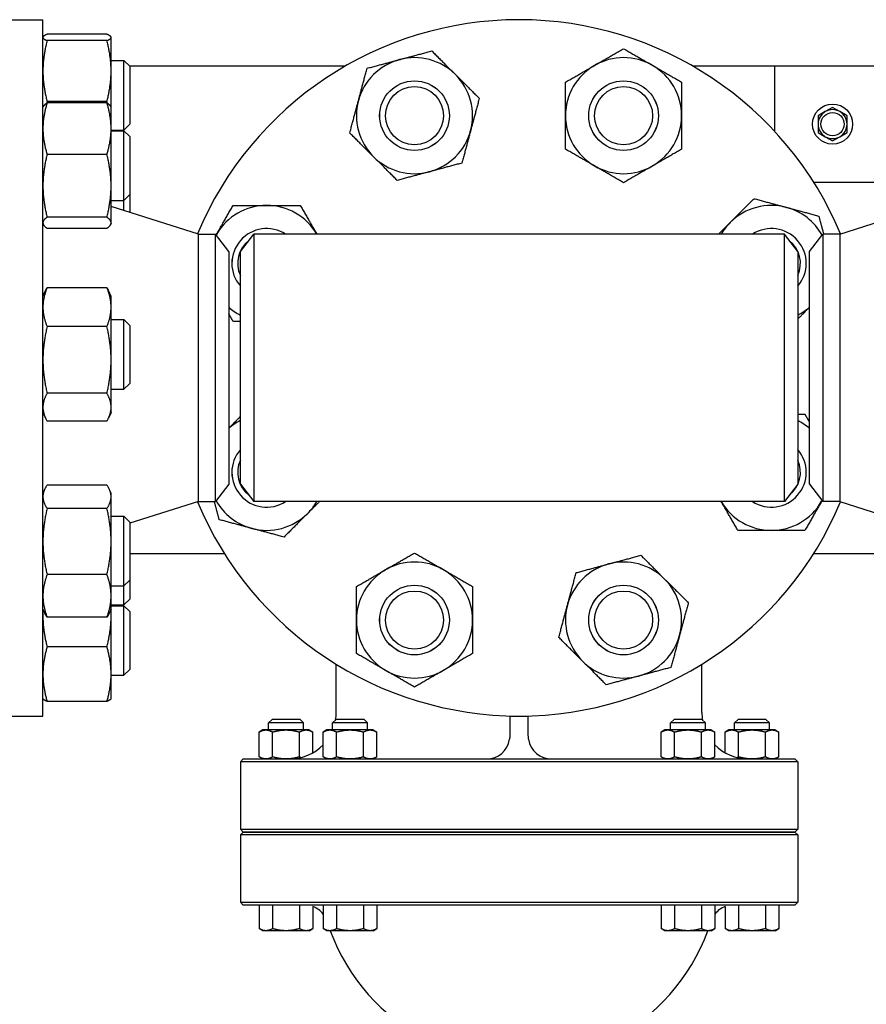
# Model space of a CAD drawing. Header units: inches. Extents: x 5 to 1128, y -85 to 748.
# Tile 623 of 656: x 569.34 to 578.46, y 687.58 to 698.19. Entities that reach past the tile are written whole.
import ezdxf

# ---------------------------------------------------------------- set-up
doc = ezdxf.new("R2010")
doc.units = ezdxf.units.IN
doc.header["$LTSCALE"] = 32
doc.header["$MEASUREMENT"] = 0
doc.layers.add('Visible (ANSI)', color=7, linetype='Continuous', lineweight=30)

msp = doc.modelspace()

# ---------------------------------------------------------------- linework, layer by layer
at = {"layer": 'Visible (ANSI)'}
for p, q in [((568.65313, 698.18978), (569.59313, 698.18978)), ((569.59313, 690.68978), (569.59313, 698.18978)), ((570.28205, 698.03253), (569.63822, 698.03253)), ((569.59313, 698.00121), (569.59444, 698.00402)), ((570.28205, 697.9643), (569.63822, 697.9643)), ((570.32713, 698.00121), (570.32582, 698.00402)), ((570.32713, 697.99841), (570.32713, 698.00121)), ((570.32713, 697.63614), (570.32713, 697.99841)), ((570.32713, 697.75121), (570.46563, 697.75121)), ((570.46563, 697.00121), (570.46563, 697.75121)), ((570.52813, 697.68871), (570.46563, 697.75121)), ((570.32713, 697.24353), (570.32713, 697.63614)), ((572.8473, 697.68978), (570.52707, 697.68978)), ((570.52813, 697.68871), (570.52813, 697.06371)), ((579.10913, 697.68978), (576.58896, 697.68978)), ((577.46813, 697.68978), (577.46813, 696.98929)), ((570.28205, 697.30798), (569.63822, 697.30798)), ((570.28205, 697.29485), (569.63822, 697.29485)), ((569.59313, 697.24353), (569.59725, 697.25236)), ((570.32713, 697.24353), (570.32302, 697.25236)), ((570.32713, 697.01671), (570.32713, 697.24353)), ((578.01513, 697.19988), (577.93713, 697.15485)), ((578.09313, 697.24491), (578.01513, 697.19988)), ((578.17113, 697.19988), (578.09313, 697.24491)), ((578.24913, 697.15485), (578.17113, 697.19988)), ((577.93713, 697.15485), (577.93713, 697.06478)), ((578.24913, 697.06478), (578.24913, 697.15485)), ((570.32713, 696.40042), (570.32713, 697.01671)), ((570.32713, 697.00121), (570.46563, 697.00121)), ((570.32713, 696.99353), (570.46563, 696.99353)), ((570.52813, 697.06371), (570.46563, 697.00121)), ((570.46563, 696.24353), (570.46563, 696.99353)), ((570.52813, 696.93103), (570.46563, 696.99353)), ((577.93713, 697.06478), (577.93713, 696.97471)), ((577.93713, 696.97471), (578.01513, 696.92968)), ((578.17113, 696.92968), (578.24913, 696.97471)), ((578.24913, 696.97471), (578.24913, 697.06478)), ((570.52813, 696.93103), (570.52813, 696.30603)), ((578.01513, 696.92968), (578.09313, 696.88465)), ((578.09313, 696.88465), (578.17113, 696.92968)), ((570.28205, 696.73858), (569.63822, 696.73858)), ((577.89028, 696.43978), (579.7133, 696.43978)), ((570.32713, 696.00224), (570.32713, 696.40042)), ((570.32713, 696.24353), (570.46563, 696.24353)), ((570.52813, 696.30603), (570.46563, 696.24353)), ((570.46563, 696.13343), (570.46563, 696.24353)), ((570.52813, 696.30603), (570.52813, 696.11363)), ((571.26647, 695.87978), (570.32713, 696.1773)), ((578.1698, 695.87978), (579.10913, 696.1773)), ((570.28205, 696.06226), (569.63822, 696.06226)), ((569.59313, 695.99353), (569.59725, 695.9847)), ((570.28205, 695.94221), (569.63822, 695.94221)), ((570.32713, 695.99353), (570.32302, 695.9847)), ((570.32713, 695.99353), (570.32713, 696.00224)), ((571.26647, 692.99978), (571.26647, 695.87978)), ((571.26647, 695.87978), (571.44926, 695.87978)), ((571.44926, 692.99978), (571.44926, 695.87978)), ((571.59313, 695.69228), (571.44926, 695.87978)), ((571.71813, 695.69228), (571.86201, 695.87978)), ((571.86201, 695.87978), (571.86201, 692.99978)), ((577.57426, 695.87978), (571.86201, 695.87978)), ((577.57426, 692.99978), (577.57426, 695.87978)), ((577.71813, 695.69228), (577.57426, 695.87978)), ((577.84313, 695.69228), (577.98701, 695.87978)), ((578.1698, 695.87978), (577.98701, 695.87978)), ((577.98701, 695.87978), (577.98701, 692.99978)), ((578.1698, 695.87978), (578.1698, 692.99978)), ((571.59313, 695.69228), (571.59313, 693.18728)), ((571.71813, 693.18728), (571.71813, 695.69228)), ((577.71813, 695.69228), (577.71813, 693.18728)), ((577.84313, 693.18728), (577.84313, 695.69228)), ((569.59313, 695.20957), (569.62216, 695.27182)), ((570.28205, 695.30302), (569.63822, 695.30302)), ((570.32713, 695.20957), (570.2981, 695.27182)), ((570.32713, 695.09386), (570.32713, 695.20957)), ((570.32713, 694.52548), (570.32713, 695.09386)), ((570.32713, 694.95957), (570.46563, 694.95957)), ((570.46563, 694.20957), (570.46563, 694.95957)), ((570.52813, 694.89707), (570.46563, 694.95957)), ((570.28205, 694.88471), (569.63822, 694.88471)), ((570.52813, 694.89707), (570.52813, 694.27207)), ((570.32713, 694.01618), (570.32713, 694.52548)), ((570.32713, 694.20957), (570.46563, 694.20957)), ((570.52813, 694.27207), (570.46563, 694.20957)), ((570.28205, 694.16625), (569.63822, 694.16625)), ((570.32713, 693.95957), (570.32713, 694.01618)), ((569.59313, 693.95957), (569.62216, 693.89731)), ((570.32713, 693.95957), (570.2981, 693.89731)), ((570.28205, 693.86611), (569.63822, 693.86611)), ((570.28205, 693.17742), (569.63822, 693.17742)), ((571.59313, 693.18728), (571.44926, 692.99978)), ((571.71813, 693.18728), (571.86201, 692.99978)), ((577.71813, 693.18728), (577.57426, 692.99978)), ((577.84313, 693.18728), (577.98701, 692.99978)), ((569.59313, 693.09079), (569.61268, 693.13272)), ((570.32713, 693.09079), (570.30758, 693.13272)), ((570.32713, 693.05149), (570.32713, 693.09079)), ((570.32713, 692.56975), (570.32713, 693.05149)), ((571.26647, 692.99978), (570.52813, 692.76593)), ((571.26647, 692.99978), (571.44926, 692.99978)), ((577.57426, 692.99978), (571.86201, 692.99978)), ((578.1698, 692.99978), (577.98701, 692.99978)), ((578.1698, 692.99978), (579.10913, 692.70226)), ((570.28205, 692.92557), (569.63822, 692.92557)), ((570.32713, 692.84079), (570.46563, 692.84079)), ((570.46563, 692.09079), (570.46563, 692.84079)), ((570.52813, 692.77829), (570.46563, 692.84079)), ((570.52813, 692.77829), (570.52813, 692.15329)), ((570.32713, 691.98404), (570.32713, 692.56975)), ((570.52813, 692.43978), (571.54599, 692.43978)), ((577.89028, 692.43978), (579.15234, 692.43978)), ((570.28205, 692.21393), (569.63822, 692.21393)), ((570.32713, 692.09079), (570.46563, 692.09079)), ((570.52813, 692.15329), (570.46563, 692.09079)), ((570.46563, 691.88603), (570.46563, 692.09079)), ((570.52813, 692.15329), (570.52813, 691.94853)), ((570.32713, 691.84079), (570.32713, 691.98404)), ((570.32713, 691.88603), (570.46563, 691.88603)), ((570.32713, 691.87835), (570.46563, 691.87835)), ((570.52813, 691.94853), (570.46563, 691.88603)), ((570.46563, 691.12835), (570.46563, 691.87835)), ((570.52813, 691.81585), (570.46563, 691.87835)), ((569.59313, 691.84079), (569.61268, 691.79886)), ((570.32713, 691.84079), (570.30758, 691.79886)), ((570.32713, 691.76328), (570.32713, 691.84079)), ((570.52813, 691.81585), (570.52813, 691.19085)), ((570.28205, 691.75415), (569.63822, 691.75415)), ((570.32713, 691.14108), (570.32713, 691.76328)), ((570.28205, 691.43512), (569.63822, 691.43512)), ((572.74963, 690.72718), (572.74963, 691.24799)), ((576.68664, 690.72718), (576.68664, 691.24799)), ((570.32713, 690.87835), (570.32713, 691.14108)), ((570.32713, 691.12835), (570.46563, 691.12835)), ((570.52813, 691.19085), (570.46563, 691.12835)), ((569.59313, 690.87835), (569.59444, 690.87554)), ((570.28205, 690.84703), (569.63822, 690.84703)), ((570.32713, 690.87835), (570.32582, 690.87554)), ((568.65313, 690.68978), (569.59313, 690.68978)), ((572.06001, 690.65238), (572.02276, 690.61513)), ((572.39776, 690.61513), (572.02276, 690.61513)), ((572.02276, 690.53968), (572.02276, 690.61513)), ((572.36051, 690.65238), (572.06001, 690.65238)), ((572.36051, 690.65238), (572.39776, 690.61513)), ((572.39776, 690.53968), (572.39776, 690.61513)), ((572.74899, 690.65238), (572.71174, 690.61513)), ((573.08674, 690.61513), (572.71174, 690.61513)), ((572.71174, 690.53968), (572.71174, 690.61513)), ((573.04949, 690.65238), (572.74899, 690.65238)), ((573.04949, 690.65238), (573.08674, 690.61513)), ((573.08674, 690.53968), (573.08674, 690.61513)), ((574.61813, 690.68978), (574.61813, 690.69111)), ((574.61813, 690.68978), (574.61813, 690.47718)), ((574.61813, 690.68978), (574.71813, 690.68978)), ((574.71813, 690.68978), (574.81813, 690.68978)), ((574.81813, 690.69111), (574.81813, 690.68978)), ((574.81813, 690.47718), (574.81813, 690.68978)), ((576.38678, 690.65238), (576.34953, 690.61513)), ((576.72453, 690.61513), (576.34953, 690.61513)), ((576.34953, 690.53968), (576.34953, 690.61513)), ((576.68728, 690.65238), (576.38678, 690.65238)), ((576.68728, 690.65238), (576.72453, 690.61513)), ((576.72453, 690.53968), (576.72453, 690.61513)), ((577.07576, 690.65238), (577.03851, 690.61513)), ((577.41351, 690.61513), (577.03851, 690.61513)), ((577.03851, 690.53968), (577.03851, 690.61513)), ((577.37626, 690.65238), (577.07576, 690.65238)), ((577.37626, 690.65238), (577.41351, 690.61513)), ((577.41351, 690.53968), (577.41351, 690.61513)), ((571.96026, 690.53968), (571.92158, 690.51735)), ((571.92158, 690.24951), (571.92158, 690.51735)), ((571.99375, 690.53968), (571.96026, 690.53968)), ((572.21026, 690.53968), (571.99375, 690.53968)), ((572.06592, 690.24951), (572.06592, 690.51735)), ((572.42677, 690.53968), (572.21026, 690.53968)), ((572.3546, 690.24951), (572.3546, 690.51735)), ((572.46026, 690.53968), (572.42677, 690.53968)), ((572.46026, 690.53968), (572.49893, 690.51735)), ((572.49893, 690.29377), (572.49893, 690.51735)), ((572.64924, 690.53968), (572.61056, 690.51735)), ((572.61056, 690.24951), (572.61056, 690.51735)), ((572.68273, 690.53968), (572.64924, 690.53968)), ((572.89924, 690.53968), (572.68273, 690.53968)), ((572.7549, 690.24951), (572.7549, 690.51735)), ((573.11574, 690.53968), (572.89924, 690.53968)), ((573.04357, 690.24951), (573.04357, 690.51735)), ((573.14924, 690.53968), (573.11574, 690.53968)), ((573.14924, 690.53968), (573.18791, 690.51735)), ((573.18791, 690.24951), (573.18791, 690.51735)), ((576.28703, 690.53968), (576.24836, 690.51735)), ((576.24836, 690.24951), (576.24836, 690.51735)), ((576.32052, 690.53968), (576.28703, 690.53968)), ((576.53703, 690.53968), (576.32052, 690.53968)), ((576.39269, 690.24951), (576.39269, 690.51735)), ((576.75354, 690.53968), (576.53703, 690.53968)), ((576.68137, 690.24951), (576.68137, 690.51735)), ((576.78703, 690.53968), (576.75354, 690.53968)), ((576.78703, 690.53968), (576.82571, 690.51735)), ((576.82571, 690.24951), (576.82571, 690.51735)), ((576.97601, 690.53968), (576.93733, 690.51735)), ((576.93733, 690.29377), (576.93733, 690.51735)), ((577.0095, 690.53968), (576.97601, 690.53968)), ((577.22601, 690.53968), (577.0095, 690.53968)), ((577.08167, 690.24951), (577.08167, 690.51735)), ((577.44251, 690.53968), (577.22601, 690.53968)), ((577.37034, 690.24951), (577.37034, 690.51735)), ((577.47601, 690.53968), (577.44251, 690.53968)), ((577.47601, 690.53968), (577.51468, 690.51735)), ((577.51468, 690.24951), (577.51468, 690.51735)), ((571.74938, 690.22718), (571.71813, 690.19593)), ((571.77593, 690.19593), (571.71813, 690.19593)), ((571.71813, 690.19593), (571.71813, 689.47103)), ((571.74938, 690.22718), (571.80702, 690.22718)), ((573.34062, 690.19593), (571.77593, 690.19593)), ((571.80702, 690.22718), (573.34348, 690.22718)), ((571.96026, 690.22718), (571.92158, 690.24951)), ((572.64924, 690.22718), (572.61056, 690.24951)), ((573.14924, 690.22718), (573.18791, 690.24951)), ((576.09564, 690.19593), (573.34062, 690.19593)), ((573.34348, 690.22718), (576.09278, 690.22718)), ((576.09278, 690.22718), (577.62925, 690.22718)), ((577.66034, 690.19593), (576.09564, 690.19593)), ((576.28703, 690.22718), (576.24836, 690.24951)), ((576.78703, 690.22718), (576.82571, 690.24951)), ((577.47601, 690.22718), (577.51468, 690.24951)), ((577.62925, 690.22718), (577.68688, 690.22718)), ((577.71813, 690.19593), (577.66034, 690.19593)), ((577.68688, 690.22718), (577.71813, 690.19593)), ((577.71813, 690.19593), (577.71813, 689.47103)), ((571.71813, 689.47103), (571.77593, 689.47103)), ((571.74938, 689.43978), (571.71813, 689.47103)), ((571.74938, 689.43978), (571.71813, 689.40853)), ((571.80702, 689.43978), (571.74938, 689.43978)), ((571.74938, 689.43978), (571.80702, 689.43978)), ((571.77593, 689.47103), (573.34062, 689.47103)), ((573.34348, 689.43978), (571.80702, 689.43978)), ((571.80702, 689.43978), (573.34348, 689.43978)), ((573.34062, 689.47103), (576.09564, 689.47103)), ((576.09278, 689.43978), (573.34348, 689.43978)), ((573.34348, 689.43978), (576.09278, 689.43978)), ((577.62925, 689.43978), (576.09278, 689.43978)), ((576.09278, 689.43978), (577.62925, 689.43978)), ((576.09564, 689.47103), (577.66034, 689.47103)), ((577.68688, 689.43978), (577.62925, 689.43978)), ((577.62925, 689.43978), (577.68688, 689.43978)), ((577.66034, 689.47103), (577.71813, 689.47103)), ((577.68688, 689.43978), (577.71813, 689.47103)), ((577.68688, 689.43978), (577.71813, 689.40853)), ((571.77593, 689.40853), (571.71813, 689.40853)), ((571.71813, 689.40853), (571.71813, 688.68363)), ((573.34062, 689.40853), (571.77593, 689.40853)), ((576.09564, 689.40853), (573.34062, 689.40853)), ((577.66034, 689.40853), (576.09564, 689.40853)), ((577.71813, 689.40853), (577.66034, 689.40853)), ((577.71813, 689.40853), (577.71813, 688.68363)), ((571.71813, 688.68363), (571.77593, 688.68363)), ((571.74938, 688.65238), (571.71813, 688.68363)), ((571.80702, 688.65238), (571.74938, 688.65238)), ((571.77593, 688.68363), (573.34062, 688.68363)), ((573.34348, 688.65238), (571.80702, 688.65238)), ((571.92158, 688.65238), (571.92158, 688.39971)), ((572.06592, 688.65238), (572.06592, 688.39971)), ((572.3546, 688.65238), (572.3546, 688.39971)), ((572.49893, 688.63727), (572.49893, 688.39971)), ((572.61056, 688.65238), (572.61056, 688.39971)), ((572.7549, 688.65238), (572.7549, 688.39971)), ((573.04357, 688.65238), (573.04357, 688.39971)), ((573.18791, 688.65238), (573.18791, 688.39971)), ((573.34062, 688.68363), (576.09564, 688.68363)), ((576.09278, 688.65238), (573.34348, 688.65238)), ((577.62925, 688.65238), (576.09278, 688.65238)), ((576.09564, 688.68363), (577.66034, 688.68363)), ((576.24836, 688.65238), (576.24836, 688.39971)), ((576.39269, 688.65238), (576.39269, 688.39971)), ((576.68137, 688.65238), (576.68137, 688.39971)), ((576.82571, 688.65238), (576.82571, 688.39971)), ((576.93733, 688.63727), (576.93733, 688.39971)), ((577.08167, 688.65238), (577.08167, 688.39971)), ((577.37034, 688.65238), (577.37034, 688.39971)), ((577.51468, 688.65238), (577.51468, 688.39971)), ((577.68688, 688.65238), (577.62925, 688.65238)), ((577.66034, 688.68363), (577.71813, 688.68363)), ((577.68688, 688.65238), (577.71813, 688.68363)), ((571.96026, 688.37738), (571.92158, 688.39971)), ((571.99375, 688.37738), (571.96026, 688.37738)), ((572.21026, 688.37738), (571.99375, 688.37738)), ((572.42677, 688.37738), (572.21026, 688.37738)), ((572.46026, 688.37738), (572.42677, 688.37738)), ((572.46026, 688.37738), (572.49893, 688.39971)), ((572.64924, 688.37738), (572.61056, 688.39971)), ((572.68273, 688.37738), (572.64924, 688.37738)), ((572.89924, 688.37738), (572.68273, 688.37738)), ((573.11574, 688.37738), (572.89924, 688.37738)), ((573.14924, 688.37738), (573.11574, 688.37738)), ((573.14924, 688.37738), (573.18791, 688.39971)), ((576.28703, 688.37738), (576.24836, 688.39971)), ((576.32052, 688.37738), (576.28703, 688.37738)), ((576.53703, 688.37738), (576.32052, 688.37738)), ((576.75354, 688.37738), (576.53703, 688.37738)), ((576.78703, 688.37738), (576.75354, 688.37738)), ((576.78703, 688.37738), (576.82571, 688.39971)), ((576.97601, 688.37738), (576.93733, 688.39971)), ((577.0095, 688.37738), (576.97601, 688.37738)), ((577.22601, 688.37738), (577.0095, 688.37738)), ((577.44251, 688.37738), (577.22601, 688.37738)), ((577.47601, 688.37738), (577.44251, 688.37738)), ((577.47601, 688.37738), (577.51468, 688.39971))]:
    msp.add_line(p, q, dxfattribs=at)
for centre, radius in [((573.59304, 697.15599), 0.37513), ((573.59304, 697.15599), 0.375), ((575.84322, 697.15599), 0.37513), ((575.84322, 697.15599), 0.375), ((573.59304, 697.15599), 0.3125), ((575.84322, 697.15599), 0.3125), ((578.09313, 697.06478), 0.216), ((578.09313, 697.06478), 0.1248), ((573.59304, 691.72357), 0.37513), ((573.59304, 691.72357), 0.375), ((575.84322, 691.72357), 0.37513), ((575.84322, 691.72357), 0.375), ((573.59304, 691.72357), 0.3125), ((575.84322, 691.72357), 0.3125)]:
    msp.add_circle(centre, radius, dxfattribs=at)
for centre, radius, start, end in [((574.71813, 694.43978), 3.75, 22.631841, 157.368159), ((573.59304, 697.15599), 0.625, 105, 165), ((573.59304, 697.15599), 0.625, 45, 105), ((575.84322, 697.15599), 0.625, 60, 120), ((573.59304, 697.15599), 0.625, 345, 45), ((575.84322, 697.15599), 0.625, 120, 180), ((575.84322, 697.15599), 0.625, 0, 60), ((573.59304, 697.15599), 0.625, 165, 225), ((578.09313, 697.06478), 0.156, 120, 180), ((578.09313, 697.06478), 0.156, 60, 120), ((578.09313, 697.06478), 0.156, 0, 60), ((575.84322, 697.15599), 0.625, 180, 240), ((575.84322, 697.15599), 0.625, 300, 0), ((573.59304, 697.15599), 0.625, 285, 345), ((578.09313, 697.06478), 0.156, 180, 240), ((578.09313, 697.06478), 0.156, 300, 0), ((578.09313, 697.06478), 0.156, 240, 300), ((573.59304, 697.15599), 0.625, 225, 285), ((575.84322, 697.15599), 0.625, 240, 300), ((572.00193, 695.56487), 0.625, 90, 150), ((572.00193, 695.56487), 0.625, 30.255516, 90), ((577.43434, 695.56487), 0.625, 75, 135), ((577.43434, 695.56487), 0.625, 29.24595, 75), ((577.43434, 695.56487), 0.625, 135, 149.744484), ((572.00193, 695.56487), 0.37513, 57.085092, 220.840842), ((572.00193, 695.56487), 0.375, 57.114984, 220.818462), ((577.43434, 695.56487), 0.37513, 319.159158, 122.914908), ((577.43434, 695.56487), 0.375, 319.181538, 122.885016), ((572.00193, 695.56487), 0.625, 150, 150.75405), ((572.00193, 695.56487), 0.3125, 128.121797, 204.750248), ((577.43434, 695.56487), 0.3125, 335.249752, 51.878203), ((572.00193, 695.56487), 0.625, 229.150779, 242.994844), ((577.43434, 695.56487), 0.625, 297.005156, 310.849221), ((572.00193, 693.31469), 0.625, 117.005156, 130.849221), ((577.43434, 693.31469), 0.625, 49.150779, 62.994844), ((572.00193, 693.31469), 0.37513, 139.159158, 302.914908), ((572.00193, 693.31469), 0.375, 139.181538, 302.885016), ((577.43434, 693.31469), 0.37513, 237.085092, 40.840842), ((577.43434, 693.31469), 0.375, 237.114984, 40.818462), ((572.00193, 693.31469), 0.3125, 155.249752, 231.878203), ((577.43434, 693.31469), 0.3125, 308.121797, 24.750248), ((574.71813, 694.43978), 3.75, 202.631841, 337.368159), ((572.00193, 693.31469), 0.625, 209.24595, 255), ((572.00193, 693.31469), 0.625, 315, 329.744484), ((577.43434, 693.31469), 0.625, 210.255516, 270), ((577.43434, 693.31469), 0.625, 270, 330), ((577.43434, 693.31469), 0.625, 330, 330.75405), ((572.00193, 693.31469), 0.625, 255, 315), ((573.59304, 691.72357), 0.625, 60, 120), ((575.84322, 691.72357), 0.625, 105, 165), ((575.84322, 691.72357), 0.625, 45, 105), ((573.59304, 691.72357), 0.625, 120, 180), ((573.59304, 691.72357), 0.625, 0, 60), ((575.84322, 691.72357), 0.625, 345, 45), ((575.84322, 691.72357), 0.625, 165, 225), ((573.59304, 691.72357), 0.625, 180, 240), ((573.59304, 691.72357), 0.625, 300, 0), ((575.84322, 691.72357), 0.625, 285, 345), ((575.84322, 691.72357), 0.625, 225, 285), ((573.59304, 691.72357), 0.625, 240, 300), ((572.24963, 690.72718), 0.5, 350.709763, 0), ((577.18664, 690.72718), 0.5, 180, 189.290237), ((574.36813, 690.47718), 0.25, 270, 351.395888), ((575.06813, 690.47718), 0.25, 188.604112, 270), ((572.24963, 690.72718), 0.5, 270, 316.208453), ((577.18664, 690.72718), 0.5, 223.791547, 270), ((572.41335, 688.40238), 0.25, 37.923408, 69.98119), ((577.02291, 688.40238), 0.25, 110.01881, 142.076592), ((574.71813, 689.12482), 2.16535, 200.192895, 242.680684), ((574.71813, 689.12482), 2.16535, 297.319316, 339.807105)]:
    msp.add_arc(centre, radius, start, end, dxfattribs=at)
for points, weights in [([(569.63822, 698.03253), (569.59313, 698.01425), (569.59313, 697.99841)], [1, 1.0379548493, 1]), ([(570.32713, 697.99841), (570.32713, 698.01425), (570.28205, 698.03253)], [1, 1.0379548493, 1]), ([(569.59313, 697.99841), (569.59313, 697.98258), (569.63822, 697.9643)], [1, 1.0379548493, 1]), ([(569.63822, 697.9643), (569.59313, 697.78844), (569.59313, 697.63614)], [1, 1.0379548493, 1]), ([(570.28205, 697.9643), (570.32713, 697.98258), (570.32713, 697.99841)], [1, 1.0379548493, 1]), ([(570.32713, 697.63614), (570.32713, 697.78844), (570.28205, 697.9643)], [1, 1.0379548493, 1]), ([(573.43128, 697.75969), (573.59304, 697.80303), (573.77983, 697.85308)], [1, 1.0379548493, 1]), ([(573.77983, 697.85308), (573.91657, 697.71635), (574.03499, 697.59793)], [1, 1.0379548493, 1]), ([(575.53072, 697.69725), (575.67575, 697.78099), (575.84322, 697.87767)], [1, 1.0379548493, 1]), ([(575.84322, 697.87767), (576.01069, 697.78099), (576.15572, 697.69725)], [1, 1.0379548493, 1]), ([(573.08273, 697.6663), (573.26952, 697.71635), (573.43128, 697.75969)], [1, 1.0379548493, 1]), ([(569.59313, 697.63614), (569.59313, 697.48384), (569.63822, 697.30798)], [1, 1.0379548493, 1]), ([(570.28205, 697.30798), (570.32713, 697.48384), (570.32713, 697.63614)], [1, 1.0379548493, 1]), ([(572.98934, 697.31775), (573.03268, 697.47951), (573.08273, 697.6663)], [1, 1.0379548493, 1]), ([(574.03499, 697.59793), (574.1534, 697.47951), (574.29014, 697.34277)], [1, 1.0379548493, 1]), ([(575.21822, 697.51683), (575.38569, 697.61352), (575.53072, 697.69725)], [1, 1.0379548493, 1]), ([(576.15572, 697.69725), (576.30075, 697.61352), (576.46822, 697.51683)], [1, 1.0379548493, 1]), ([(575.21822, 697.15599), (575.21822, 697.32345), (575.21822, 697.51683)], [1, 1.0379548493, 1]), ([(576.46822, 697.51683), (576.46822, 697.32345), (576.46822, 697.15599)], [1, 1.0379548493, 1]), ([(569.63822, 697.29485), (569.59313, 697.14579), (569.59313, 697.01671)], [1, 1.0379548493, 1]), ([(569.59725, 697.25236), (569.60651, 697.27223), (569.63822, 697.29485)], [1.01607985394, 1.02639284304, 1]), ([(569.63822, 697.30798), (569.63584, 697.29967), (569.6336, 697.29148)], [1, 1.00193227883, 1.0036678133]), ([(570.28667, 697.29148), (570.28442, 697.29967), (570.28205, 697.30798)], [1.0036678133, 1.00193227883, 1]), ([(570.32713, 697.01671), (570.32713, 697.14579), (570.28205, 697.29485)], [1, 1.0379548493, 1]), ([(570.28205, 697.29485), (570.31375, 697.27223), (570.32302, 697.25236)], [1, 1.02639284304, 1.01607985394]), ([(572.89595, 696.9692), (572.946, 697.15599), (572.98934, 697.31775)], [1, 1.0379548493, 1]), ([(574.29014, 697.34277), (574.24009, 697.15599), (574.19675, 696.99422)], [1, 1.0379548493, 1]), ([(575.21822, 696.79514), (575.21822, 696.98852), (575.21822, 697.15599)], [1, 1.0379548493, 1]), ([(576.46822, 697.15599), (576.46822, 696.98852), (576.46822, 696.79514)], [1, 1.0379548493, 1]), ([(569.59313, 697.01671), (569.59313, 696.88763), (569.63822, 696.73858)], [1, 1.0379548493, 1]), ([(570.28205, 696.73858), (570.32713, 696.88763), (570.32713, 697.01671)], [1, 1.0379548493, 1]), ([(573.1511, 696.71404), (573.03268, 696.83246), (572.89595, 696.9692)], [1, 1.0379548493, 1]), ([(574.19675, 696.99422), (574.1534, 696.83246), (574.10335, 696.64568)], [1, 1.0379548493, 1]), ([(575.53072, 696.61472), (575.38569, 696.69845), (575.21822, 696.79514)], [1, 1.0379548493, 1]), ([(576.46822, 696.79514), (576.30075, 696.69845), (576.15572, 696.61472)], [1, 1.0379548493, 1]), ([(569.63822, 696.73858), (569.59313, 696.55736), (569.59313, 696.40042)], [1, 1.0379548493, 1]), ([(570.32713, 696.40042), (570.32713, 696.55736), (570.28205, 696.73858)], [1, 1.0379548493, 1]), ([(573.40626, 696.45889), (573.26952, 696.59563), (573.1511, 696.71404)], [1, 1.0379548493, 1]), ([(574.10335, 696.64568), (573.91657, 696.59563), (573.75481, 696.55228)], [1, 1.0379548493, 1]), ([(573.75481, 696.55228), (573.59304, 696.50894), (573.40626, 696.45889)], [1, 1.0379548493, 1]), ([(575.84322, 696.4343), (575.67575, 696.53099), (575.53072, 696.61472)], [1, 1.0379548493, 1]), ([(576.15572, 696.61472), (576.01069, 696.53099), (575.84322, 696.4343)], [1, 1.0379548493, 1]), ([(569.59313, 696.40042), (569.59313, 696.24348), (569.63822, 696.06226)], [1, 1.0379548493, 1]), ([(570.28205, 696.06226), (570.32713, 696.24348), (570.32713, 696.40042)], [1, 1.0379548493, 1]), ([(576.9924, 696.00681), (577.11081, 696.12523), (577.24755, 696.26197)], [1, 1.0379548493, 1]), ([(577.24755, 696.26197), (577.43434, 696.21192), (577.5961, 696.16857)], [1, 1.0379548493, 1]), ([(571.46066, 695.87737), (571.5444, 696.0224), (571.64108, 696.18987)], [1, 1.0379548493, 1]), ([(571.64108, 696.18987), (571.83446, 696.18987), (572.00193, 696.18987)], [1, 1.0379548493, 1]), ([(572.00193, 696.18987), (572.1694, 696.18987), (572.36277, 696.18987)], [1, 1.0379548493, 1]), ([(572.36277, 696.18987), (572.45871, 696.02369), (572.5418, 695.87978)], [1, 1.03765085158, 1.00060312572]), ([(577.5961, 696.16857), (577.75786, 696.12523), (577.94465, 696.07518)], [1, 1.0379548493, 1]), ([(569.63822, 696.06226), (569.59313, 696.03009), (569.59313, 696.00224)], [1, 1.0379548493, 1]), ([(570.32713, 696.00224), (570.32713, 696.03009), (570.28205, 696.06226)], [1, 1.0379548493, 1]), ([(576.86537, 695.87978), (576.93014, 695.94456), (576.9924, 696.00681)], [1.01895693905, 1.01960093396, 1]), ([(577.94465, 696.07518), (577.9723, 695.97198), (577.99701, 695.87978)], [1, 1.02061936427, 1.01883536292]), ([(569.59313, 696.00224), (569.59313, 695.97438), (569.63822, 695.94221)], [1, 1.0379548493, 1]), ([(570.28205, 695.94221), (570.32713, 695.97438), (570.32713, 696.00224)], [1, 1.0379548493, 1]), ([(571.45656, 695.87027), (571.45861, 695.87382), (571.46066, 695.87737)], [1.00175027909, 1.00089630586, 1]), ([(569.63822, 695.30302), (569.59313, 695.19093), (569.59313, 695.09386)], [1, 1.0379548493, 1]), ([(569.62216, 695.27182), (569.62926, 695.28704), (569.63822, 695.30302)], [1.01181660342, 1.00732006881, 1]), ([(570.32713, 695.09386), (570.32713, 695.19093), (570.28205, 695.30302)], [1, 1.0379548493, 1]), ([(570.28205, 695.30302), (570.29101, 695.28704), (570.2981, 695.27182)], [1, 1.00732006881, 1.01181660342]), ([(569.59313, 695.09386), (569.59313, 694.99679), (569.63822, 694.88471)], [1, 1.0379548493, 1]), ([(570.28205, 694.88471), (570.32713, 694.99679), (570.32713, 695.09386)], [1, 1.0379548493, 1]), ([(577.84313, 695.08978), (577.78243, 695.02907), (577.71813, 694.96478)], [1.00888345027, 1.0228277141, 1.01750875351]), ([(571.64108, 694.93987), (571.61637, 694.98267), (571.59313, 695.02292)], [1, 1.00943286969, 1.01417706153]), ([(569.63822, 694.88471), (569.59313, 694.6922), (569.59313, 694.52548)], [1, 1.0379548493, 1]), ([(570.32713, 694.52548), (570.32713, 694.6922), (570.28205, 694.88471)], [1, 1.0379548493, 1]), ([(571.71813, 694.93987), (571.68057, 694.93987), (571.64108, 694.93987)], [1.01206453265, 1.00752365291, 1]), ([(569.59313, 694.52548), (569.59313, 694.35876), (569.63822, 694.16625)], [1, 1.0379548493, 1]), ([(570.28205, 694.16625), (570.32713, 694.35876), (570.32713, 694.52548)], [1, 1.0379548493, 1]), ([(569.63822, 694.16625), (569.59313, 694.08583), (569.59313, 694.01618)], [1, 1.0379548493, 1]), ([(570.32713, 694.01618), (570.32713, 694.08583), (570.28205, 694.16625)], [1, 1.0379548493, 1]), ([(569.59313, 694.01618), (569.59313, 693.94653), (569.63822, 693.86611)], [1, 1.0379548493, 1]), ([(570.28205, 693.86611), (570.32713, 693.94653), (570.32713, 694.01618)], [1, 1.0379548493, 1]), ([(571.59313, 693.78978), (571.65384, 693.85049), (571.71813, 693.91478)], [1.00888345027, 1.0228277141, 1.01750875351]), ([(577.71813, 693.93969), (577.75569, 693.93969), (577.79518, 693.93969)], [1.01206453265, 1.00752365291, 1]), ([(577.79518, 693.93969), (577.81989, 693.89689), (577.84313, 693.85664)], [1, 1.00943286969, 1.01417706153]), ([(569.63822, 693.17742), (569.59313, 693.10994), (569.59313, 693.05149)], [1, 1.0379548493, 1]), ([(570.32713, 693.05149), (570.32713, 693.10994), (570.28205, 693.17742)], [1, 1.0379548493, 1]), ([(569.59313, 693.05149), (569.59313, 692.99305), (569.63822, 692.92557)], [1, 1.0379548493, 1]), ([(570.28205, 692.92557), (570.32713, 692.99305), (570.32713, 693.05149)], [1, 1.0379548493, 1]), ([(571.49162, 692.80438), (571.46397, 692.90758), (571.43926, 692.99978)], [1, 1.02061936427, 1.01883536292]), ([(572.5709, 692.99978), (572.50612, 692.935), (572.44387, 692.87275)], [1.01895693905, 1.01960093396, 1]), ([(577.07349, 692.68969), (576.97755, 692.85587), (576.89446, 692.99978)], [1, 1.03765085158, 1.00060312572]), ([(577.9756, 693.00219), (577.89187, 692.85716), (577.79518, 692.68969)], [1, 1.0379548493, 1]), ([(577.97971, 693.00929), (577.97766, 693.00574), (577.9756, 693.00219)], [1.00175027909, 1.00089630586, 1]), ([(569.63822, 692.92557), (569.59313, 692.73489), (569.59313, 692.56975)], [1, 1.0379548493, 1]), ([(570.32713, 692.56975), (570.32713, 692.73489), (570.28205, 692.92557)], [1, 1.0379548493, 1]), ([(572.44387, 692.87275), (572.32545, 692.75433), (572.18871, 692.61759)], [1, 1.0379548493, 1]), ([(571.84017, 692.71099), (571.6784, 692.75433), (571.49162, 692.80438)], [1, 1.0379548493, 1]), ([(572.18871, 692.61759), (572.00193, 692.66764), (571.84017, 692.71099)], [1, 1.0379548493, 1]), ([(577.43434, 692.68969), (577.26687, 692.68969), (577.07349, 692.68969)], [1, 1.0379548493, 1]), ([(577.79518, 692.68969), (577.60181, 692.68969), (577.43434, 692.68969)], [1, 1.0379548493, 1]), ([(569.59313, 692.56975), (569.59313, 692.40462), (569.63822, 692.21393)], [1, 1.0379548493, 1]), ([(570.28205, 692.21393), (570.32713, 692.40462), (570.32713, 692.56975)], [1, 1.0379548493, 1]), ([(573.28054, 692.26484), (573.42558, 692.34857), (573.59304, 692.44526)], [1, 1.0379548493, 1]), ([(573.59304, 692.44526), (573.76051, 692.34857), (573.90554, 692.26484)], [1, 1.0379548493, 1]), ([(575.68146, 692.32728), (575.84322, 692.37062), (576.03001, 692.42067)], [1, 1.0379548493, 1]), ([(576.03001, 692.42067), (576.16675, 692.28393), (576.28516, 692.16552)], [1, 1.0379548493, 1]), ([(575.33291, 692.23388), (575.5197, 692.28393), (575.68146, 692.32728)], [1, 1.0379548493, 1]), ([(569.63822, 692.21393), (569.59313, 692.09074), (569.59313, 691.98404)], [1, 1.0379548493, 1]), ([(570.32713, 691.98404), (570.32713, 692.09074), (570.28205, 692.21393)], [1, 1.0379548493, 1]), ([(572.96804, 692.08442), (573.13551, 692.18111), (573.28054, 692.26484)], [1, 1.0379548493, 1]), ([(573.90554, 692.26484), (574.05058, 692.18111), (574.21804, 692.08442)], [1, 1.0379548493, 1]), ([(575.23952, 691.88534), (575.28286, 692.0471), (575.33291, 692.23388)], [1, 1.0379548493, 1]), ([(572.96804, 691.72357), (572.96804, 691.89104), (572.96804, 692.08442)], [1, 1.0379548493, 1]), ([(574.21804, 692.08442), (574.21804, 691.89104), (574.21804, 691.72357)], [1, 1.0379548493, 1]), ([(576.28516, 692.16552), (576.40358, 692.0471), (576.54032, 691.91036)], [1, 1.0379548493, 1]), ([(569.59313, 691.98404), (569.59313, 691.87735), (569.63822, 691.75415)], [1, 1.0379548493, 1]), ([(570.28205, 691.75415), (570.32713, 691.87735), (570.32713, 691.98404)], [1, 1.0379548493, 1]), ([(575.14613, 691.53679), (575.19617, 691.72357), (575.23952, 691.88534)], [1, 1.0379548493, 1]), ([(576.54032, 691.91036), (576.49027, 691.72357), (576.44693, 691.56181)], [1, 1.0379548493, 1]), ([(569.59549, 691.83573), (569.59313, 691.79936), (569.59313, 691.76328)], [1.01345351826, 1.00873879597, 1]), ([(569.63822, 691.75415), (569.6227, 691.77739), (569.61268, 691.79886)], [1, 1.01274981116, 1.01693377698]), ([(570.30758, 691.79886), (570.29757, 691.77739), (570.28205, 691.75415)], [1.01693377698, 1.01274981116, 1]), ([(570.32713, 691.76328), (570.32713, 691.79936), (570.32477, 691.83573)], [1, 1.00873879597, 1.01345351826]), ([(569.59313, 691.76328), (569.59313, 691.61098), (569.63822, 691.43512)], [1, 1.0379548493, 1]), ([(570.28205, 691.43512), (570.32713, 691.61098), (570.32713, 691.76328)], [1, 1.0379548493, 1]), ([(572.96804, 691.36273), (572.96804, 691.55611), (572.96804, 691.72357)], [1, 1.0379548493, 1]), ([(574.21804, 691.72357), (574.21804, 691.55611), (574.21804, 691.36273)], [1, 1.0379548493, 1]), ([(576.44693, 691.56181), (576.40358, 691.40005), (576.35353, 691.21326)], [1, 1.0379548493, 1]), ([(575.40128, 691.28163), (575.28286, 691.40005), (575.14613, 691.53679)], [1, 1.0379548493, 1]), ([(569.63822, 691.43512), (569.59313, 691.27754), (569.59313, 691.14108)], [1, 1.0379548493, 1]), ([(570.32713, 691.14108), (570.32713, 691.27754), (570.28205, 691.43512)], [1, 1.0379548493, 1]), ([(573.28054, 691.18231), (573.13551, 691.26604), (572.96804, 691.36273)], [1, 1.0379548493, 1]), ([(574.21804, 691.36273), (574.05058, 691.26604), (573.90554, 691.18231)], [1, 1.0379548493, 1]), ([(575.65644, 691.02648), (575.5197, 691.16321), (575.40128, 691.28163)], [1, 1.0379548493, 1]), ([(569.59313, 691.14108), (569.59313, 691.00461), (569.63822, 690.84703)], [1, 1.0379548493, 1]), ([(570.28205, 690.84703), (570.32713, 691.00461), (570.32713, 691.14108)], [1, 1.0379548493, 1]), ([(573.59304, 691.00189), (573.42558, 691.09857), (573.28054, 691.18231)], [1, 1.0379548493, 1]), ([(573.90554, 691.18231), (573.76051, 691.09857), (573.59304, 691.00189)], [1, 1.0379548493, 1]), ([(576.35353, 691.21326), (576.16675, 691.16321), (576.00498, 691.11987)], [1, 1.0379548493, 1]), ([(576.00498, 691.11987), (575.84322, 691.07653), (575.65644, 691.02648)], [1, 1.0379548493, 1]), ([(569.63822, 690.84703), (569.60063, 690.86228), (569.59444, 690.87554)], [1, 1.03144733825, 1.01078354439]), ([(570.32582, 690.87554), (570.31964, 690.86228), (570.28205, 690.84703)], [1.01078354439, 1.03144733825, 1]), ([(571.92158, 690.51735), (571.96026, 690.53968), (571.99375, 690.53968)], [1.01001874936, 1.04314139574, 1]), ([(571.99375, 690.53968), (572.02725, 690.53968), (572.06592, 690.51735)], [1, 1.04314139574, 1.01001874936]), ([(572.06592, 690.51735), (572.14327, 690.53968), (572.21026, 690.53968)], [1.01001874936, 1.04314139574, 1]), ([(572.21026, 690.53968), (572.27725, 690.53968), (572.3546, 690.51735)], [1, 1.04314139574, 1.01001874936]), ([(572.3546, 690.51735), (572.39327, 690.53968), (572.42677, 690.53968)], [1.01001874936, 1.04314139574, 1]), ([(572.42677, 690.53968), (572.46026, 690.53968), (572.49893, 690.51735)], [1, 1.04314139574, 1.01001874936]), ([(572.61056, 690.51735), (572.64924, 690.53968), (572.68273, 690.53968)], [1.01001874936, 1.04314139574, 1]), ([(572.68273, 690.53968), (572.71622, 690.53968), (572.7549, 690.51735)], [1, 1.04314139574, 1.01001874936]), ([(572.7549, 690.51735), (572.83225, 690.53968), (572.89924, 690.53968)], [1.01001874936, 1.04314139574, 1]), ([(572.89924, 690.53968), (572.96622, 690.53968), (573.04357, 690.51735)], [1, 1.04314139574, 1.01001874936]), ([(573.04357, 690.51735), (573.08225, 690.53968), (573.11574, 690.53968)], [1.01001874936, 1.04314139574, 1]), ([(573.11574, 690.53968), (573.14924, 690.53968), (573.18791, 690.51735)], [1, 1.04314139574, 1.01001874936]), ([(576.24836, 690.51735), (576.28703, 690.53968), (576.32052, 690.53968)], [1.01001874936, 1.04314139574, 1]), ([(576.32052, 690.53968), (576.35402, 690.53968), (576.39269, 690.51735)], [1, 1.04314139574, 1.01001874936]), ([(576.39269, 690.51735), (576.47004, 690.53968), (576.53703, 690.53968)], [1.01001874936, 1.04314139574, 1]), ([(576.53703, 690.53968), (576.60402, 690.53968), (576.68137, 690.51735)], [1, 1.04314139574, 1.01001874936]), ([(576.68137, 690.51735), (576.72004, 690.53968), (576.75354, 690.53968)], [1.01001874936, 1.04314139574, 1]), ([(576.75354, 690.53968), (576.78703, 690.53968), (576.82571, 690.51735)], [1, 1.04314139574, 1.01001874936]), ([(576.93733, 690.51735), (576.97601, 690.53968), (577.0095, 690.53968)], [1.01001874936, 1.04314139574, 1]), ([(577.0095, 690.53968), (577.04299, 690.53968), (577.08167, 690.51735)], [1, 1.04314139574, 1.01001874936]), ([(577.08167, 690.51735), (577.15902, 690.53968), (577.22601, 690.53968)], [1.01001874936, 1.04314139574, 1]), ([(577.22601, 690.53968), (577.29299, 690.53968), (577.37034, 690.51735)], [1, 1.04314139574, 1.01001874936]), ([(577.37034, 690.51735), (577.40902, 690.53968), (577.44251, 690.53968)], [1.01001874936, 1.04314139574, 1]), ([(577.44251, 690.53968), (577.47601, 690.53968), (577.51468, 690.51735)], [1, 1.04314139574, 1.01001874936]), ([(571.99375, 690.22718), (571.96026, 690.22718), (571.92158, 690.24951)], [1, 1.04314139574, 1.01001874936]), ([(572.06592, 690.24951), (572.02725, 690.22718), (571.99375, 690.22718)], [1.01001874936, 1.04314139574, 1]), ([(572.21026, 690.22718), (572.14327, 690.22718), (572.06592, 690.24951)], [1, 1.04314139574, 1.01001874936]), ([(572.3546, 690.24951), (572.27725, 690.22718), (572.21026, 690.22718)], [1.01001874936, 1.04314139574, 1]), ([(572.36929, 690.24171), (572.36212, 690.24517), (572.3546, 690.24951)], [1.01983175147, 1.01629387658, 1.01001874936]), ([(572.68273, 690.22718), (572.64924, 690.22718), (572.61056, 690.24951)], [1, 1.04314139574, 1.01001874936]), ([(572.7549, 690.24951), (572.71622, 690.22718), (572.68273, 690.22718)], [1.01001874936, 1.04314139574, 1]), ([(572.89924, 690.22718), (572.83225, 690.22718), (572.7549, 690.24951)], [1, 1.04314139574, 1.01001874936]), ([(573.04357, 690.24951), (572.96622, 690.22718), (572.89924, 690.22718)], [1.01001874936, 1.04314139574, 1]), ([(573.11574, 690.22718), (573.08225, 690.22718), (573.04357, 690.24951)], [1, 1.04314139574, 1.01001874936]), ([(573.18791, 690.24951), (573.14924, 690.22718), (573.11574, 690.22718)], [1.01001874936, 1.04314139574, 1]), ([(576.32052, 690.22718), (576.28703, 690.22718), (576.24836, 690.24951)], [1, 1.04314139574, 1.01001874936]), ([(576.39269, 690.24951), (576.35402, 690.22718), (576.32052, 690.22718)], [1.01001874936, 1.04314139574, 1]), ([(576.53703, 690.22718), (576.47004, 690.22718), (576.39269, 690.24951)], [1, 1.04314139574, 1.01001874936]), ([(576.68137, 690.24951), (576.60402, 690.22718), (576.53703, 690.22718)], [1.01001874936, 1.04314139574, 1]), ([(576.75354, 690.22718), (576.72004, 690.22718), (576.68137, 690.24951)], [1, 1.04314139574, 1.01001874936]), ([(576.82571, 690.24951), (576.78703, 690.22718), (576.75354, 690.22718)], [1.01001874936, 1.04314139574, 1]), ([(577.08167, 690.24951), (577.07415, 690.24517), (577.06698, 690.24171)], [1.01001874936, 1.01629387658, 1.01983175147]), ([(577.22601, 690.22718), (577.15902, 690.22718), (577.08167, 690.24951)], [1, 1.04314139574, 1.01001874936]), ([(577.37034, 690.24951), (577.29299, 690.22718), (577.22601, 690.22718)], [1.01001874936, 1.04314139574, 1]), ([(577.44251, 690.22718), (577.40902, 690.22718), (577.37034, 690.24951)], [1, 1.04314139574, 1.01001874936]), ([(577.51468, 690.24951), (577.47601, 690.22718), (577.44251, 690.22718)], [1.01001874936, 1.04314139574, 1]), ([(571.99375, 688.37738), (571.96026, 688.37738), (571.92158, 688.39971)], [1, 1.04314139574, 1.01001874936]), ([(572.06592, 688.39971), (572.02725, 688.37738), (571.99375, 688.37738)], [1.01001874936, 1.04314139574, 1]), ([(572.21026, 688.37738), (572.14327, 688.37738), (572.06592, 688.39971)], [1, 1.04314139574, 1.01001874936]), ([(572.3546, 688.39971), (572.27725, 688.37738), (572.21026, 688.37738)], [1.01001874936, 1.04314139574, 1]), ([(572.42677, 688.37738), (572.39327, 688.37738), (572.3546, 688.39971)], [1, 1.04314139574, 1.01001874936]), ([(572.49893, 688.39971), (572.46026, 688.37738), (572.42677, 688.37738)], [1.01001874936, 1.04314139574, 1]), ([(572.68273, 688.37738), (572.64924, 688.37738), (572.61056, 688.39971)], [1, 1.04314139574, 1.01001874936]), ([(572.7549, 688.39971), (572.71622, 688.37738), (572.68273, 688.37738)], [1.01001874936, 1.04314139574, 1]), ([(572.89924, 688.37738), (572.83225, 688.37738), (572.7549, 688.39971)], [1, 1.04314139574, 1.01001874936]), ([(573.04357, 688.39971), (572.96622, 688.37738), (572.89924, 688.37738)], [1.01001874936, 1.04314139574, 1]), ([(573.11574, 688.37738), (573.08225, 688.37738), (573.04357, 688.39971)], [1, 1.04314139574, 1.01001874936]), ([(573.18791, 688.39971), (573.14924, 688.37738), (573.11574, 688.37738)], [1.01001874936, 1.04314139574, 1]), ([(576.32052, 688.37738), (576.28703, 688.37738), (576.24836, 688.39971)], [1, 1.04314139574, 1.01001874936]), ([(576.39269, 688.39971), (576.35402, 688.37738), (576.32052, 688.37738)], [1.01001874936, 1.04314139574, 1]), ([(576.53703, 688.37738), (576.47004, 688.37738), (576.39269, 688.39971)], [1, 1.04314139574, 1.01001874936]), ([(576.68137, 688.39971), (576.60402, 688.37738), (576.53703, 688.37738)], [1.01001874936, 1.04314139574, 1]), ([(576.75354, 688.37738), (576.72004, 688.37738), (576.68137, 688.39971)], [1, 1.04314139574, 1.01001874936]), ([(576.82571, 688.39971), (576.78703, 688.37738), (576.75354, 688.37738)], [1.01001874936, 1.04314139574, 1]), ([(577.0095, 688.37738), (576.97601, 688.37738), (576.93733, 688.39971)], [1, 1.04314139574, 1.01001874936]), ([(577.08167, 688.39971), (577.04299, 688.37738), (577.0095, 688.37738)], [1.01001874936, 1.04314139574, 1]), ([(577.22601, 688.37738), (577.15902, 688.37738), (577.08167, 688.39971)], [1, 1.04314139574, 1.01001874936]), ([(577.37034, 688.39971), (577.29299, 688.37738), (577.22601, 688.37738)], [1.01001874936, 1.04314139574, 1]), ([(577.44251, 688.37738), (577.40902, 688.37738), (577.37034, 688.39971)], [1, 1.04314139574, 1.01001874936]), ([(577.51468, 688.39971), (577.47601, 688.37738), (577.44251, 688.37738)], [1.01001874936, 1.04314139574, 1])]:
    msp.add_rational_spline(points, weights, degree=2, dxfattribs=at)
for points in [[(574.61813, 690.47718), (574.61808, 690.46488), (574.61717, 690.45228), (574.61532, 690.43978)], [(574.82095, 690.43978), (574.81909, 690.45228), (574.8182, 690.46488), (574.81813, 690.47718)]]:
    msp.add_open_spline(points, degree=3, dxfattribs=at)

doc.saveas('drawing.dxf')
